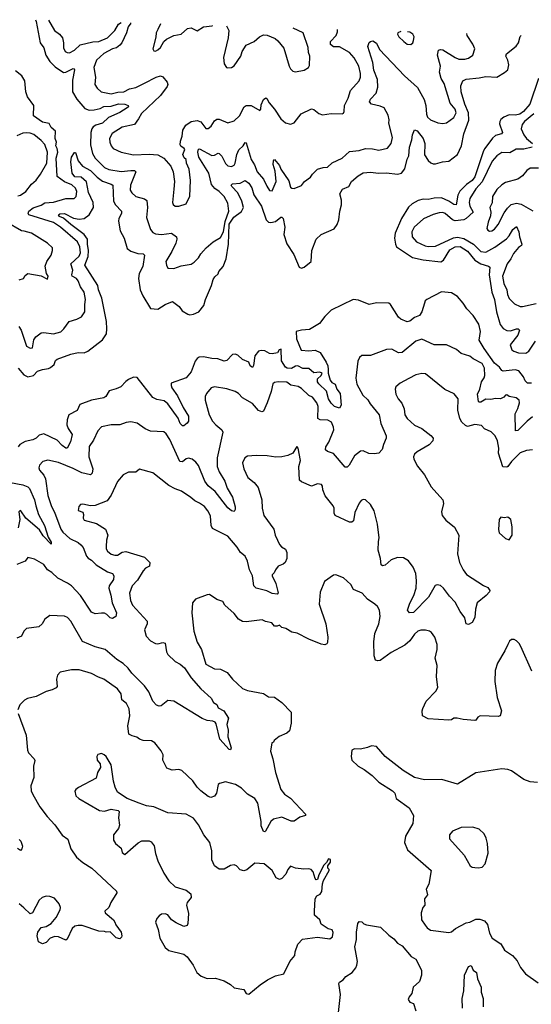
# Model space of a CAD drawing. Extents: x 1839239 to 1929705, y 762242 to 910352.
# Tile 416 of 429: x 1894100 to 1898265, y 900716 to 908733. Entities that reach past the tile are written whole.
import ezdxf

# ---------------------------------------------------------------- set-up
doc = ezdxf.new("R2010")
doc.units = 0

msp = doc.modelspace()

# ---------------------------------------------------------------- linework, layer by layer
at = {"layer": '0CON10XD'}
for points in [[(1894228.8, 908733.3), (1894235, 908718.8), (1894265.9, 908545.9), (1894296.1, 908505), (1894313.4, 908445), (1894345, 908391.8), (1894389.5, 908349.5), (1894455, 908303.8), (1894475, 908305.4), (1894535, 908335.7), (1894543.8, 908333.8), (1894547.1, 908325), (1894528.8, 908241.2), (1894528.9, 908145), (1894564.1, 908085), (1894631.2, 908011.2), (1894665, 907996.3), (1894705, 908000.6), (1894755, 908011.2), (1894785, 908026.2), (1894845, 908029.8), (1894905, 908048.1), (1894955.8, 908045.8), (1894982.5, 908035), (1894985.6, 908025), (1894975.7, 908015), (1894915, 907976.8), (1894824, 907936), (1894775, 907890.2), (1894720.6, 907875), (1894697.8, 907862.2), (1894686.6, 907845), (1894679.7, 907815), (1894675.4, 907715), (1894693.3, 907645), (1894715.4, 907605), (1894789.5, 907529.5), (1894825, 907514.1), (1894925, 907496.8), (1895004.2, 907505.8), (1895033.3, 907505), (1895044.4, 907495), (1895001.1, 907385), (1894999.6, 907345), (1895013.5, 907323.5), (1895045, 907294.4), (1895115, 907275.6), (1895135, 907261.2), (1895139.1, 907205), (1895133.3, 907123.3), (1895164.7, 907024.7), (1895185, 907000), (1895205, 906988.9), (1895255, 906983.6), (1895335, 906995.6), (1895376.2, 906965), (1895379.2, 906945), (1895370.8, 906915), (1895337.8, 906845), (1895290, 906765), (1895293.9, 906733.9), (1895305, 906710), (1895355, 906708.8), (1895415, 906728.8), (1895495, 906743.8), (1895520.5, 906759.5), (1895555, 906793.8), (1895575, 906828), (1895619.2, 906875), (1895674.6, 906925.4), (1895735, 906960), (1895758.3, 907005), (1895771.4, 907091.4), (1895802.1, 907175), (1895795, 907240), (1895765.6, 907295), (1895723.5, 907335), (1895688.1, 907358.1), (1895661.9, 907391.9), (1895639.4, 907485), (1895558.9, 907615), (1895549.3, 907655), (1895555, 907680), (1895565, 907682.9), (1895665, 907628.8), (1895685, 907631.5), (1895715, 907647.5), (1895725, 907644.4), (1895745, 907622.9), (1895775, 907561.1), (1895795, 907543.5), (1895825, 907536.9), (1895845, 907548.6), (1895855, 907564), (1895866.9, 907635), (1895885, 907672.5), (1895918, 907705), (1895935, 907732.5), (1895945, 907730), (1895985, 907595.7), (1896012, 907552), (1896034.6, 907495), (1896085.9, 907435.9), (1896112.5, 907377.5), (1896135, 907343.8), (1896155, 907340), (1896189, 907415), (1896181, 907501), (1896164.3, 907555), (1896165.7, 907584.3), (1896174, 907596), (1896215.3, 907545), (1896226.5, 907515), (1896290.3, 907420.3), (1896305, 907370), (1896315, 907361.2), (1896335, 907358.8), (1896395, 907382.5), (1896420, 907415), (1896467.7, 907452.3), (1896483.2, 907476.8), (1896523.4, 907516.6), (1896570, 907530), (1896605, 907532.9), (1896643, 907567), (1896725, 907605.2), (1896785, 907660.5), (1896865, 907668.8), (1896915, 907683.8), (1896971.4, 907681.4), (1897025, 907670.6), (1897095, 907688), (1897125.6, 907725), (1897135.6, 907775), (1897105, 907890), (1897108, 907918), (1897100.6, 907955), (1897067.1, 908015), (1897035, 908030.4), (1896965, 908044.4), (1896947.1, 908065), (1896955.6, 908085), (1897001.2, 908135), (1897015.8, 908185), (1897013.4, 908245), (1896982.5, 908322.5), (1896975.9, 908385.9), (1896934.2, 908515), (1896945, 908547.5), (1896955, 908556.7), (1896975, 908560.6), (1897005, 908541.2), (1897029.3, 908489.3), (1897231.9, 908275), (1897340, 908180), (1897392.4, 908082.4), (1897406.2, 908035), (1897412.5, 907965), (1897420.9, 907940.9), (1897445, 907916.9), (1897504.5, 907894.5), (1897545, 907888.1), (1897575, 907892.9), (1897635, 907937.5), (1897652.5, 907975), (1897645.4, 908005), (1897604.7, 908054.7), (1897555.8, 908215), (1897532.4, 908255), (1897517.4, 908305), (1897525.3, 908355), (1897501.2, 908445), (1897509.2, 908485), (1897525, 908491.9), (1897545, 908487.8), (1897644.2, 908425), (1897675, 908412.7), (1897725, 908412.5), (1897755, 908419.5), (1897788.9, 908445), (1897806.5, 908495), (1897790, 908535), (1897743.1, 908605), (1897739.7, 908619.7)], [(1894334.1, 908729.9), (1894382.3, 908645), (1894424.1, 908614.1), (1894447.5, 908585), (1894456.7, 908545), (1894455.7, 908505), (1894470.8, 908475), (1894485, 908465.7), (1894505, 908464.4), (1894545.7, 908485), (1894592.3, 908527.7), (1894695, 908553.2), (1894745, 908554.8), (1894815, 908586.3), (1894874.6, 908645), (1894905, 908696.7), (1894926.1, 908710.7)], [(1895001.9, 908708.3), (1895004, 908705), (1894983.7, 908676.3), (1894969.3, 908625), (1894930.4, 908545), (1894914.6, 908525), (1894887.1, 908502.9), (1894855, 908495.7), (1894785, 908457.1), (1894725, 908403.5), (1894703.8, 908345), (1894717.3, 908265), (1894712.5, 908205), (1894729.2, 908175), (1894762, 908145), (1894845, 908130.8), (1894897.5, 908142.5), (1894948, 908145), (1894995, 908169.5), (1895045, 908180.9), (1895117.2, 908217.2), (1895212.2, 908265), (1895245.6, 908275.6), (1895265, 908268.2), (1895301.4, 908225), (1895304.7, 908205.3), (1895299.6, 908190.4), (1895245, 908116.5), (1895091, 907969), (1895068.2, 907925), (1895035, 907880.8), (1894935, 907859.5), (1894853.4, 907806.6), (1894831.4, 907765), (1894833.3, 907735), (1894845.5, 907705.5), (1894862, 907685), (1894925, 907654.5), (1895025, 907632.3), (1895155, 907637.3), (1895225, 907631.8), (1895273.8, 907605), (1895330.5, 907540.5), (1895350, 907495), (1895360.8, 907415), (1895355.8, 907354.2), (1895344, 907245), (1895348.8, 907228.8), (1895366.1, 907216.1), (1895395, 907213.8), (1895455, 907233.8), (1895485.9, 907295.9), (1895491.4, 907425), (1895480.5, 907515), (1895457.1, 907565), (1895455.7, 907595), (1895439.4, 907609.4), (1895427.8, 907635), (1895445.5, 907675), (1895440, 907685), (1895412.6, 907702.6), (1895406.7, 907715), (1895408.5, 907745), (1895423.6, 907785), (1895428.2, 907835), (1895453.5, 907875), (1895495, 907903.1), (1895545, 907911.8), (1895575, 907902.5), (1895615, 907846.9), (1895635, 907846.4), (1895657.5, 907865), (1895685, 907910), (1895705, 907922.9), (1895725, 907922.9), (1895795, 907892.9), (1895845, 907910), (1895890.5, 907949.5), (1895927.6, 908022.4), (1895945, 908035.5), (1895985, 908035.7), (1896055, 907993.3), (1896063.3, 908005), (1896065, 908040), (1896085, 908083.8), (1896105, 908096), (1896112.3, 908092.3), (1896130, 908055), (1896173.1, 908005), (1896224.7, 907924.7), (1896265, 907892.9), (1896305, 907882), (1896335, 907893.8), (1896392.7, 907967.3), (1896475, 908008.6), (1896495, 908001.4), (1896535, 907970), (1896565, 907959.5), (1896635, 907970), (1896725, 907966), (1896735, 907971.2), (1896741.4, 907985), (1896744.5, 908035.5), (1896775.5, 908095), (1896794.1, 908155.9), (1896864.7, 908235.3), (1896875.5, 908265), (1896874.6, 908295), (1896860.4, 908355), (1896822.4, 908422.4), (1896785.6, 908465), (1896705, 908513.2), (1896655, 908512), (1896630.4, 908530.4), (1896630.5, 908555), (1896675.6, 908605), (1896686.3, 908633.7), (1896686.7, 908653.8)], [(1895245.5, 908700.4), (1895225, 908653.3), (1895210.8, 908625), (1895208.3, 908591.7), (1895183.8, 908495), (1895190.7, 908480.7), (1895205, 908476.7), (1895225, 908486.7), (1895245, 908506.7), (1895274, 908555), (1895295, 908574.2), (1895355.5, 908604.5), (1895415, 908616.4), (1895465, 908661.4), (1895495, 908666.2), (1895545, 908643.8), (1895595, 908676.2), (1895665.5, 908684.5), (1895668.8, 908686.7)], [(1895783.4, 908683), (1895801.2, 908645), (1895798, 908585), (1895760, 908425), (1895763.8, 908375), (1895782.5, 908345), (1895795, 908340), (1895825, 908343.3), (1895845, 908357.5), (1895901.2, 908435), (1895911.2, 908475), (1895944.1, 908525.9), (1896007.5, 908555), (1896052.5, 908595), (1896085, 908608.8), (1896115, 908607.5), (1896179.7, 908579.7), (1896201.8, 908561.8), (1896251.7, 908501.7), (1896293.8, 908355), (1896305, 908332.5), (1896325, 908313.3), (1896345, 908310), (1896415, 908321.2), (1896450, 908345), (1896460.7, 908359.3), (1896462.9, 908435), (1896450.6, 908465), (1896448, 908508), (1896406.7, 908625), (1896325.6, 908665.5)], [(1897202.9, 908637.1), (1897178.8, 908625), (1897176.2, 908615), (1897188, 908595), (1897226.2, 908555), (1897255, 908534), (1897285, 908531.2), (1897301.2, 908545), (1897307.5, 908565), (1897310.8, 908595), (1897302, 908615), (1897275, 908630.9), (1897258.4, 908635.3)], [(1894086.8, 905896.8), (1894132.6, 905842.6), (1894165, 905824.5), (1894211.4, 905835), (1894245, 905872), (1894284.4, 905885.6), (1894335, 905892.2), (1894349.5, 905900.5), (1894381.4, 905925), (1894392, 905958), (1894405, 905969.5), (1894515, 906010.9), (1894574.4, 906024.4), (1894625, 906021.4), (1894655, 906034.2), (1894775, 906127.7), (1894805.2, 906174.8), (1894810.3, 906215), (1894807.1, 906275), (1894767.7, 906465), (1894740.4, 906535), (1894735, 906569.2), (1894630.8, 906735), (1894657.6, 906805), (1894661, 906855), (1894650.6, 906905), (1894651.2, 906945), (1894624.7, 906985), (1894515.4, 907065), (1894455, 907118.5), (1894425, 907130.5), (1894416, 907145), (1894427.8, 907152.2), (1894465, 907156.2), (1894536.4, 907116.4), (1894585, 907110.2), (1894625, 907114), (1894665.5, 907145), (1894701.8, 907205), (1894698.1, 907245), (1894660.6, 907325), (1894644.4, 907414.4), (1894601.1, 907451.1), (1894548.5, 907455), (1894527, 907485), (1894517.1, 907575), (1894520.4, 907615), (1894545, 907652.5), (1894555, 907652.5), (1894576, 907585), (1894611.1, 907541.1), (1894675, 907505.9), (1894731.3, 907451.3), (1894775, 907419.2), (1894844, 907395), (1894857.5, 907385), (1894864.1, 907255), (1894880, 907225), (1894928.6, 907175), (1894928.1, 907155), (1894907.3, 907115), (1894903.8, 907093.8), (1894917.3, 907015), (1894951.5, 906955), (1894975, 906871.2), (1895005, 906848), (1895060.9, 906830.9), (1895105, 906825.6), (1895115.6, 906815), (1895103.5, 906725), (1895073.2, 906666.8), (1895066.7, 906625), (1895081.2, 906535), (1895101.9, 906485), (1895165, 906380.8), (1895225, 906375.8), (1895285, 906413.8), (1895345, 906437.5), (1895398.9, 906398.9), (1895423.2, 906363.2), (1895467.5, 906335), (1895485, 906330.8), (1895514.1, 906335.9), (1895557.5, 906355), (1895598.6, 906405), (1895611.5, 906455), (1895660.9, 906569.1), (1895675, 906617.5), (1895689.2, 906640.8), (1895715.3, 906664.7), (1895721.7, 906681.7), (1895755.3, 906724.7), (1895781.3, 906785), (1895801.1, 906905), (1895805, 907068.1), (1895844.3, 907125.7), (1895905, 907170.5), (1895920.8, 907205), (1895909.1, 907255), (1895875, 907324.1), (1895826.2, 907375), (1895822.9, 907387.1), (1895832.7, 907397.3), (1895895, 907401.8), (1895935, 907423.3), (1895965, 907401.8), (1895990, 907365), (1896007, 907307), (1896067.3, 907215), (1896105.6, 907105), (1896125, 907085.5), (1896145, 907081.7), (1896181.2, 907088.8), (1896225, 907125.8), (1896235, 907125.8), (1896245, 907113.3), (1896259.6, 907045), (1896250.4, 906985), (1896275, 906908.6), (1896331.3, 906821.3), (1896375, 906718.8), (1896395, 906710), (1896415, 906717.5), (1896471.9, 906765), (1896478.1, 906855), (1896514.2, 906945), (1896553.3, 906985), (1896659.1, 907030.9), (1896683.4, 907066.6), (1896699.5, 907105), (1896706.2, 907175), (1896720.5, 907225), (1896720, 907265), (1896706, 907315), (1896726.8, 907353.2), (1896778.8, 907375), (1896802.5, 907415), (1896855, 907462), (1896895, 907485.8), (1896955, 907491.4), (1897022.3, 907482.3), (1897085, 907487.3), (1897175, 907476.2), (1897207.6, 907482.4), (1897235, 907520), (1897253.3, 907596.7), (1897267.9, 907625), (1897273.6, 907695), (1897293.1, 907755), (1897298.1, 907795), (1897314.3, 907835.7), (1897335, 907828.8), (1897386.1, 907765), (1897399.6, 907725), (1897395, 907632.5), (1897425, 907586.2), (1897447.3, 907567.3), (1897465, 907558.8), (1897485, 907558.8), (1897543.1, 907576.9), (1897595, 907581.4), (1897665, 907636.9), (1897696, 907705), (1897714.8, 907805), (1897756.9, 907915), (1897754.4, 907975), (1897724, 908045), (1897694.1, 908145), (1897691.1, 908195), (1897709.2, 908235), (1897735, 908250), (1897840.6, 908259.4), (1897895, 908270.6), (1897985.5, 908264.5), (1898048, 908302), (1898074, 908325), (1898082, 908365), (1898073.3, 908405), (1898056.7, 908435), (1898063.8, 908455), (1898142.4, 908517.6), (1898160.6, 908545), (1898175, 908595.8), (1898183.6, 908605.4)], [(1894093.4, 906235), (1894111.8, 906205), (1894155, 906074.2), (1894185, 906058.8), (1894205, 906062.5), (1894216.1, 906126.1), (1894230, 906150), (1894275, 906182.9), (1894295, 906185.6), (1894375, 906175.4), (1894435, 906192.2), (1894459.4, 906215), (1894502, 906275), (1894565, 906295.8), (1894602, 906315), (1894628.9, 906355), (1894628.7, 906415), (1894636.4, 906455), (1894625, 906513.8), (1894595, 906557.5), (1894577, 906607), (1894562.7, 906625), (1894528.2, 906645), (1894523.8, 906655), (1894532.1, 906695), (1894515.5, 906745), (1894585, 906808.8), (1894594.7, 906835), (1894589.6, 906885), (1894570, 906925), (1894433.1, 907045), (1894375, 907081.9), (1894174.3, 907145), (1894167.5, 907155), (1894172.9, 907175), (1894208.7, 907201.3), (1894275.7, 907224.3), (1894305, 907242.3), (1894375, 907247.5), (1894475, 907278.5), (1894542.2, 907277.8), (1894559.1, 907295), (1894564.6, 907335), (1894555, 907360.6), (1894525, 907390), (1894465, 907412.2), (1894405, 907457.5), (1894396.5, 907605), (1894409.4, 907655), (1894404.8, 907685), (1894394.5, 907705), (1894399, 907735), (1894387.7, 907765), (1894390.9, 907825), (1894355.3, 907855), (1894338.3, 907888.3), (1894285, 907900), (1894211.2, 907951.2), (1894215.5, 908034.5), (1894162, 908105), (1894150.1, 908145), (1894141.1, 908235), (1894116.1, 908275), (1894066.7, 908316.7)], [(1898324.8, 908255.2), (1898254.7, 908045), (1898202, 907985), (1898171.1, 907965), (1898135.6, 907955.6), (1898085, 907957.5), (1898040.7, 907939.3), (1898018.4, 907921.6), (1898008.5, 907905), (1898006.4, 907885), (1898031.9, 907815), (1898024, 907805), (1897975, 907789.1), (1897950.6, 907769.4), (1897887.1, 907685), (1897875, 907664.2), (1897836.6, 907543.4), (1897804.4, 907455), (1897785, 907422.7), (1897738.7, 907391.3), (1897683.5, 907336.5), (1897668.3, 907305), (1897654.2, 907225.8), (1897635, 907227.7), (1897594.6, 907255), (1897535, 907281.6), (1897475, 907280.2), (1897425, 907269.1), (1897385, 907271.3), (1897345, 907261.6), (1897294.5, 907235), (1897265, 907205.6), (1897208.2, 907115), (1897156, 906995), (1897152.3, 906955), (1897160, 906905), (1897169.1, 906885), (1897298, 906798), (1897385, 906778.6), (1897528, 906762), (1897550, 906775), (1897601.5, 906858.5), (1897645, 906884.7), (1897685, 906885.7), (1897745, 906848.7), (1897806.5, 906776.5), (1897855, 906745.3), (1897917.7, 906727.7), (1897928.5, 906718.5), (1897922.7, 906655), (1897944.7, 906515), (1897964.8, 906454.8), (1897983.3, 906353.3), (1898012, 906252), (1898035, 906218.9), (1898065, 906203.6), (1898095, 906200), (1898145, 906216.7), (1898157.5, 906215), (1898168, 906205), (1898156.5, 906165), (1898094.5, 906085.5), (1898105.7, 906045), (1898123.1, 906033.1), (1898161.9, 906021.9), (1898222.1, 906017.9), (1898245, 906035.6), (1898300.3, 906115)], [(1898285, 907965.9), (1898210.9, 907905), (1898190.8, 907879.2), (1898182.2, 907845), (1898204.6, 907795), (1898226.2, 907766.2), (1898276.2, 907725)], [(1894085, 907300), (1894105, 907303.5), (1894150.8, 907335), (1894197.1, 907395), (1894232.9, 907427.1), (1894268.6, 907475), (1894320, 907565), (1894325.9, 907655), (1894305, 907715.8), (1894275, 907750.6), (1894215, 907797.9), (1894185, 907810), (1894158, 907812), (1894125, 907810.5), (1894075, 907788.6)], [(1898273.1, 907695), (1898205, 907678.4), (1898140.8, 907679.2), (1898090.9, 907649.1), (1898025, 907652.7), (1897985, 907625.5), (1897947.6, 907582.4), (1897865, 907412.5), (1897815, 907356.7), (1897765, 907277.1), (1897760, 907245), (1897764.7, 907215), (1897793.3, 907165), (1897735, 907115.4), (1897715, 907104.7), (1897645, 907094.7), (1897625, 907104.6), (1897565, 907155.4), (1897545, 907162.9), (1897515, 907160.9), (1897465, 907148.2), (1897388.9, 907111.1), (1897310.6, 907045), (1897291.5, 907005), (1897295, 906964), (1897331.4, 906925), (1897401.7, 906891.7), (1897425, 906886.8), (1897485, 906890.4), (1897632, 906958), (1897665, 906961.7), (1897715, 906950.4), (1897795, 906905.2), (1897855, 906844.7), (1897895, 906841.4), (1897968.9, 906881.1), (1898062.2, 906947.8), (1898086.2, 906973.8), (1898115, 907025.6), (1898145, 907050), (1898164.6, 907005), (1898170.4, 906965), (1898189.5, 906905), (1898185.6, 906895), (1898161.1, 906878.9), (1898119.4, 906830.6), (1898097.8, 906785), (1898068.4, 906745), (1898031.9, 906645), (1898041.6, 906585), (1898067.2, 906535), (1898070.5, 906495), (1898083.9, 906463.9), (1898129.5, 906419.5), (1898175, 906399.1), (1898195, 906397.5), (1898305, 906422.2)], [(1898325, 907524.4), (1898255, 907524.4), (1898230, 907505), (1898195, 907462.9), (1898155, 907434.2), (1898055, 907407.5), (1898025, 907389.2), (1897985, 907350.8), (1897950, 907295), (1897947.5, 907242.5), (1897926.5, 907205), (1897935.6, 907165), (1897934.5, 907135), (1897912.9, 907085), (1897904.3, 907034.3), (1897910.6, 907020.6), (1897925, 907012.5), (1897945, 907014.4), (1897965, 907028.6), (1897995, 907066), (1898045, 907161.2), (1898071.4, 907198.6), (1898101.9, 907228.1), (1898145, 907240.4), (1898182.4, 907232.4), (1898277.4, 907177.4)], [(1894095.9, 906614.1), (1894130, 906625), (1894145, 906650), (1894165, 906666.7), (1894275, 906647.5), (1894325, 906620), (1894332.5, 906645), (1894317.5, 906667.5), (1894306.4, 906726.4), (1894320.8, 906765), (1894355.7, 906815), (1894368, 906855), (1894366.2, 906875), (1894325, 906913.3), (1894195, 906994.3), (1894135, 907012.3), (1894113.3, 907013.3), (1893991.4, 907085)], [(1898266.2, 905775), (1898235, 905772.7), (1898215, 905792.2), (1898200.6, 905825), (1898165, 905873.5), (1898135, 905882.8), (1898035, 905870.5), (1898025, 905875.7), (1898005.5, 905905), (1897965, 905937.3), (1897881, 906055), (1897840, 906125), (1897851.1, 906195), (1897839.1, 906255), (1897791.8, 906325), (1897740.1, 906380.1), (1897711.3, 906425), (1897665, 906479.2), (1897615, 906510), (1897535, 906518), (1897414.6, 906455.4), (1897402.5, 906445), (1897395.4, 906424.6), (1897375, 906353.3), (1897356.2, 906325), (1897315, 906307.5), (1897275, 906278.8), (1897255, 906273.3), (1897202.5, 906295), (1897185, 906310), (1897117.7, 906415), (1897105, 906425.3), (1897005, 906428.2), (1896945, 906413.3), (1896858.3, 906448.3), (1896815, 906454.4), (1896635, 906366.9), (1896585, 906317.1), (1896540, 906260), (1896459.4, 906210.6), (1896394.1, 906205.9), (1896350, 906195), (1896354.3, 906134.3), (1896391.7, 906041.7), (1896455, 906037.5), (1896505, 906043.3), (1896545, 906022.5), (1896595, 905946), (1896607.7, 905915), (1896610.6, 905885)], [(1898275, 905500.9), (1898231.2, 905465), (1898155, 905387.1), (1898135.8, 905385.8), (1898133.5, 905525), (1898156.2, 905566.2), (1898168.9, 905615), (1898166.9, 905635), (1898143.2, 905653.2), (1898085, 905666), (1898065, 905678), (1898054.4, 905675), (1898040.9, 905659.1), (1898015, 905646.2), (1897975, 905650), (1897935, 905641.8), (1897895, 905642.7), (1897855, 905619.4), (1897839.7, 905619.7), (1897834.5, 905625), (1897827.3, 905685), (1897845.3, 905725), (1897859.6, 905785), (1897881.9, 905818.1), (1897886.6, 905836.6), (1897883.1, 905895), (1897865.5, 905935), (1897792.5, 905972.5), (1897765, 905994.4), (1897695, 906014.4), (1897655, 906048.8), (1897575.8, 906085.8), (1897475, 906085.6), (1897375, 906132.3), (1897325, 906116.7), (1897215, 906024.3), (1897185, 906022), (1897129.3, 906049.3), (1897085, 906048.6), (1896955, 905998), (1896885, 906000), (1896865.9, 905984.1), (1896853, 905953), (1896835.7, 905814.3), (1896845.6, 905765), (1896893.1, 905675), (1896935, 905637.1), (1896954.2, 905605), (1897027, 905517), (1897040, 905445), (1897084.5, 905345), (1897084.6, 905325), (1897061.8, 905275), (1897051.3, 905235), (1897025, 905205.2), (1896985, 905197.6), (1896941.6, 905201.6), (1896895, 905221.8), (1896875, 905219.4), (1896825, 905182.9), (1896783.6, 905106.4), (1896765, 905090), (1896750.3, 905090.3), (1896655, 905200.8), (1896606.6, 905216.6), (1896590.9, 905230.9), (1896593.6, 905255), (1896616.1, 905293.9), (1896658.4, 905395), (1896656.1, 905416.1), (1896637.3, 905455), (1896608.6, 905471.4), (1896545, 905474.6), (1896526.5, 905485), (1896528.9, 905585), (1896518.9, 905615), (1896485, 905659.4), (1896453.5, 905673.5), (1896395, 905731.4), (1896366.8, 905746.8), (1896307.7, 905757.7), (1896275, 905782.4), (1896205, 905784.5), (1896175, 905780.5), (1896160.7, 905769.3), (1896146.5, 905705), (1896115.4, 905614.6), (1896085.8, 905545), (1896070.5, 905539.5), (1896045, 905551.4), (1895995, 905608.6), (1895912.5, 905655), (1895880, 905690), (1895855, 905706.7), (1895787.6, 905727.6), (1895685, 905744), (1895660, 905735), (1895620.3, 905689.7), (1895608.8, 905665), (1895608.6, 905635), (1895641.1, 905515), (1895668.9, 905465), (1895695.7, 905435), (1895745, 905392.9), (1895753.5, 905375), (1895706.4, 905165), (1895708.9, 905095), (1895723, 905053), (1895769.5, 904975), (1895788.3, 904918.3), (1895831.9, 904845), (1895853.9, 904766.1), (1895853.8, 904745), (1895845, 904730), (1895825, 904734.2), (1895795, 904760), (1895691.6, 904891.6), (1895635, 904938.9), (1895607.2, 904977.2), (1895555, 905104), (1895535, 905130), (1895505, 905154.2), (1895475, 905164), (1895455, 905158.8), (1895425, 905132.5), (1895404.4, 905135), (1895321.1, 905315), (1895291.7, 905361.7), (1895273.6, 905376.4), (1895165, 905382.9), (1895121.7, 905401.7), (1895055, 905448), (1895005, 905460), (1894965.9, 905454.1), (1894915, 905434.3), (1894845, 905434.4), (1894765, 905419.2), (1894735.8, 905385), (1894700.3, 905309.7), (1894665, 905257.5), (1894662.5, 905175), (1894694.6, 905075), (1894688.6, 905041.4), (1894675, 905027.1), (1894605, 905044.7), (1894535, 905079.6), (1894415, 905126.7), (1894327.9, 905147.9), (1894288.8, 905135), (1894261.2, 905105), (1894256, 905085), (1894261.2, 905065), (1894295, 905026), (1894310.5, 904995), (1894328.6, 904858.6), (1894359.5, 904770.5), (1894384.2, 904724.2), (1894433.5, 904585), (1894450.5, 904560.5), (1894509.2, 904509.2), (1894575, 904477.8), (1894598.6, 904458.6), (1894616.2, 904435), (1894642.5, 904365), (1894657.6, 904347.6), (1894685, 904331.5), (1894721.8, 904295), (1894815, 904238.7), (1894855.4, 904225.4), (1894866.5, 904205), (1894862.7, 904175), (1894829.5, 904125), (1894825.4, 904105), (1894842.7, 904047.3), (1894852.5, 903985), (1894889.1, 903905), (1894882.1, 903875), (1894855, 903858.2), (1894835, 903862.5), (1894809.2, 903889.2), (1894789.8, 903899.8), (1894765, 903902.3), (1894715, 903894.4), (1894685, 903909.2), (1894595.4, 904045), (1894522.5, 904122.5), (1894488.9, 904145), (1894410.8, 904185), (1894362.2, 904232.2), (1894327.3, 904255), (1894295, 904297.1), (1894220.3, 904340.3), (1894165, 904354), (1894145, 904323.6), (1894075, 904298.1)], [(1896610.6, 905885), (1896611.4, 905855), (1896627.9, 905797.9), (1896640.6, 905780.6), (1896668, 905765), (1896682.9, 905725), (1896708.8, 905688.8), (1896716.7, 905595), (1896705, 905570), (1896663, 905583), (1896635, 905612), (1896615, 905646), (1896597.8, 905707.8), (1896535, 905769.2), (1896525.7, 905785), (1896525, 905810), (1896553.8, 905835), (1896562.5, 905855), (1896542.3, 905862.3), (1896495, 905857.1), (1896455, 905892.2), (1896405, 905892.5), (1896365, 905913.8), (1896345, 905911.2), (1896313.2, 905893.2), (1896276.7, 905895), (1896263.8, 905905), (1896232.5, 905955), (1896230, 906050), (1896212.5, 906045), (1896198.3, 906021.7), (1896155, 906012), (1896135, 906015.6), (1896095, 906036.4), (1896065, 906040), (1896043.3, 906035), (1896014.1, 905995.9), (1896003, 905917), (1895995, 905901.2), (1895976, 905915), (1895965, 905945.8), (1895915, 905965.5), (1895875, 906002.9), (1895855, 906010), (1895833.3, 906006.7), (1895785, 905958.6), (1895765, 905953.1), (1895712.6, 905972.6), (1895665, 905973.5), (1895595, 905988.2), (1895562, 905985), (1895545, 905974.4), (1895527.7, 905952.3), (1895496.7, 905865), (1895453.9, 905816.1), (1895333.8, 905775), (1895331.9, 905755), (1895339.4, 905735), (1895385, 905670), (1895430.6, 905575), (1895473.3, 905505), (1895474.2, 905465), (1895462.7, 905447.3), (1895435, 905426.7), (1895425, 905426.2), (1895405, 905446.2), (1895389.3, 905489.3), (1895305, 905606.5), (1895275, 905630.6), (1895215, 905639.5), (1895185, 905657.5), (1895055, 905819.4), (1895025, 905821.9), (1894985.4, 905804.6), (1894962.7, 905787.3), (1894924, 905745), (1894885, 905726.7), (1894828.3, 905711.7), (1894800.6, 905665), (1894786, 905655), (1894685, 905634.6), (1894588.9, 905601.1), (1894567.5, 905552.5), (1894498.9, 905515), (1894485.4, 905475), (1894484.6, 905435), (1894493.8, 905405), (1894526.8, 905355), (1894512.5, 905295), (1894485, 905244.2), (1894475, 905244.5), (1894446.2, 905265), (1894405, 905308.8), (1894295, 905361.1), (1894258.9, 905351.1), (1894233.5, 905326.5), (1894207.4, 905312.6), (1894145, 905297.9), (1894100.8, 905275), (1894085.9, 905254.1)], [(1898275, 905231.4), (1898225, 905225.6), (1898175, 905205.6), (1898105, 905135.8), (1898075, 905096.4), (1898065, 905090.9), (1898033.9, 905093.9), (1897999.6, 905205), (1898001.2, 905245), (1897989.5, 905305), (1897970.6, 905345), (1897938.3, 905378.3), (1897885, 905402.5), (1897858.7, 905428.7), (1897805, 905436.5), (1897745, 905422.2), (1897728.6, 905428.6), (1897700, 905455), (1897683.6, 905485), (1897667.8, 905555), (1897671.2, 905645), (1897638.3, 905688.3), (1897561.2, 905721.2), (1897405, 905848.8), (1897375, 905851.2), (1897325, 905842), (1897267.3, 905812.7)], [(1897267.3, 905812.7), (1897197.5, 905775), (1897163.3, 905745), (1897156.2, 905725), (1897162.5, 905685), (1897182.5, 905645), (1897211.9, 905611.9), (1897229.2, 905565), (1897235.8, 905515), (1897255, 905486.2), (1897315, 905432), (1897375, 905403.8), (1897447.9, 905347.9), (1897466.2, 905325), (1897463.8, 905305), (1897435, 905271.2), (1897336.7, 905215), (1897315, 905196.7), (1897306.2, 905175), (1897309.2, 905155), (1897339.3, 905099.3), (1897395, 905028.8), (1897448.9, 904928.9), (1897546, 904825), (1897549.2, 904795), (1897534.3, 904725), (1897540.8, 904695), (1897569.3, 904659.3), (1897640.3, 904600.3), (1897674.2, 904535), (1897664.3, 904384.3), (1897681.9, 904315), (1897709.4, 904255), (1897737.2, 904217.2), (1897875, 904126.7), (1897910.5, 904110.5), (1897926.7, 904085), (1897925.8, 904074.2), (1897898.8, 904045), (1897824.6, 903985.4), (1897811.4, 903935), (1897806.7, 903865), (1897784.5, 903825), (1897755, 903808), (1897733.8, 903813.8), (1897723.3, 903863.3), (1897685.5, 903915), (1897645, 903991.4), (1897598.8, 904038.8), (1897550, 904105), (1897525, 904125.5), (1897498.1, 904131.9), (1897483.9, 904126.1), (1897429, 904031), (1897305, 903906.2), (1897274.3, 903904.3), (1897258.5, 903925), (1897275, 903981.4), (1897309.5, 904045), (1897328, 904105), (1897330.5, 904165), (1897324.1, 904224.1), (1897304.7, 904275), (1897265, 904327.3), (1897225, 904351.8), (1897175, 904353.3), (1897125, 904335.5), (1897075, 904291.1), (1897055, 904285.8), (1897043.5, 904293.5), (1897038.8, 904345), (1897018.3, 904415), (1897020, 904485), (1897026.8, 904515), (1897013.6, 904625), (1896984.6, 904735), (1896955, 904786.5), (1896915, 904824.4), (1896895, 904827.1), (1896881.1, 904818.9), (1896863.9, 904796.1), (1896829.1, 904720.9), (1896816.8, 904653.2), (1896805, 904642), (1896785, 904641.4), (1896669.4, 904695), (1896659.5, 904715), (1896660, 904755), (1896653.1, 904775), (1896587.3, 904857.3), (1896567.1, 904905), (1896565.9, 904935.9), (1896558.3, 904948.3), (1896525, 904953.8), (1896475, 904936), (1896395, 904970), (1896378.6, 904985), (1896373.3, 905095), (1896386.4, 905145), (1896366.7, 905245), (1896355, 905257.5), (1896323.8, 905205), (1896284.3, 905184.3), (1896235, 905174.4), (1896185, 905172.5), (1896115, 905183.3), (1896025.8, 905185.8), (1895955, 905178.8), (1895933, 905167), (1895914.4, 905125.6), (1895925, 905076.2), (1895957.5, 905005), (1896009.2, 904965), (1896040.6, 904925), (1896070.8, 904825), (1896072.9, 904755), (1896088.6, 904695), (1896169.1, 904585), (1896180, 904535), (1896200, 904495), (1896215, 904460), (1896232, 904442), (1896265, 904422), (1896275.6, 904395), (1896274.3, 904345), (1896262, 904315), (1896245, 904300), (1896205, 904284), (1896182.5, 904255), (1896171.5, 904228.5), (1896155.8, 904214.2), (1896154.6, 904205), (1896185, 904143.3), (1896203.9, 904066.1), (1896195, 904056.7), (1896155, 904062), (1896112.1, 904082.1), (1896025, 904105.8), (1896006.9, 904125), (1895994.4, 904205), (1895970, 904255), (1895953.9, 904325), (1895935, 904364.3), (1895898.1, 904395), (1895869.1, 904439.1), (1895795, 904527.5), (1895669.6, 904589.6), (1895659.2, 904615), (1895653.6, 904693.6), (1895631.4, 904735), (1895605, 904769.4), (1895565, 904796.9), (1895524.6, 904814.6), (1895493.4, 904843.4), (1895416.7, 904895), (1895365, 904912.2), (1895315, 904940.6), (1895184.2, 905044.2), (1895075, 905073.8), (1895045, 905050), (1894985, 905048), (1894942.3, 905027.7), (1894895, 904973.8), (1894845, 904861.2), (1894811.2, 904815), (1894715, 904778), (1894675, 904776), (1894615, 904789.2), (1894594.2, 904785), (1894581.7, 904768.3), (1894577, 904737), (1894613.6, 904723.6), (1894620, 904705), (1894615.7, 904675), (1894625, 904659.2), (1894725, 904632.5), (1894797.5, 904585), (1894816.6, 904535), (1894806.4, 904495), (1894803.4, 904443.4), (1894804.4, 904425), (1894814.4, 904405), (1894845, 904380.5), (1894875, 904372.1), (1894895, 904374.6), (1894935, 904398.3), (1894965, 904401.9), (1895116.2, 904356.2), (1895159.2, 904315), (1895156.2, 904285), (1895125, 904268), (1895105, 904247.1), (1895060.1, 904169.9), (1895015, 904124.2), (1894993.4, 904063.4), (1895002.5, 904005), (1895018.6, 903965), (1895136.7, 903835), (1895138.9, 903815), (1895115.5, 903764.5), (1895130, 903715), (1895165, 903675.6), (1895205, 903653.3), (1895225, 903651.9), (1895265, 903662.2), (1895285, 903655.8), (1895295.4, 903585.4), (1895305.7, 903565), (1895365, 903507.5), (1895406.1, 903486.1), (1895441.1, 903455), (1895496.9, 903375), (1895575, 903284.4), (1895659.2, 903209.2), (1895677.5, 903175), (1895705, 903156.7), (1895715, 903130), (1895760.6, 903105), (1895799.2, 903045), (1895786, 902995), (1895797.6, 902947.6), (1895793.4, 902893.4), (1895821.2, 902805), (1895815, 902787.5), (1895805, 902791.2), (1895728.8, 902875), (1895699.7, 902999.7), (1895690, 903015), (1895672.7, 903022.7), (1895625, 903027.8), (1895585, 903044.5), (1895355, 903185.7), (1895305, 903190), (1895252.8, 903147.2), (1895234.1, 903144.1), (1895212.6, 903152.6), (1895185, 903184), (1895151.2, 903261.2), (1895115, 903309.2), (1895012.9, 903412.9), (1894983.1, 903453.1), (1894940.9, 903490.9), (1894891.9, 903525), (1894796.6, 903606.6), (1894715, 903626.7), (1894610.8, 903670.8), (1894515, 903836.2), (1894490, 903865), (1894465, 903876), (1894345, 903881.2), (1894305, 903853.3), (1894282, 903815), (1894255, 903789.2), (1894155, 903775.6), (1894134.5, 903755.5), (1894115, 903714), (1894075, 903698.8)], [(1894025, 904965.5), (1894125, 904946.4), (1894165, 904929.2), (1894180, 904915), (1894220, 904825), (1894229.7, 904775), (1894254.1, 904704.1), (1894300.5, 904615), (1894331.2, 904521.2), (1894355, 904480), (1894356.4, 904463.6), (1894292.1, 904532.1), (1894259.7, 904579.7), (1894150.9, 904675), (1894110, 904735), (1894103.1, 904736.9), (1894093.1, 904725), (1894100.5, 904665), (1894088.1, 904595)], [(1898085, 904497.5), (1898108.8, 904535), (1898108.8, 904605), (1898097.5, 904665), (1898075, 904682.5), (1898045, 904677.5), (1898018.3, 904681.7), (1898002.5, 904665), (1897997.5, 904582.5), (1898003.3, 904555), (1898055, 904510), (1898085, 904497.5)], [(1898073.8, 903646.2), (1898051.2, 903595), (1897989.2, 903495), (1897971.9, 903435), (1897967.1, 903345), (1897988.6, 903215), (1898022, 903105), (1898012.5, 903065), (1897995, 903058.8), (1897850, 903065), (1897830, 903055), (1897815, 903030), (1897805, 903026), (1897710, 903035), (1897662.7, 903047.3), (1897635, 903045.8), (1897615, 903034), (1897595, 903030.8), (1897425, 903040), (1897380, 903065), (1897376.7, 903105), (1897381.2, 903125), (1897408.8, 903185), (1897486.7, 903265), (1897503.8, 903295), (1897494, 903385), (1897500, 903475), (1897483.3, 903535), (1897498.8, 903605), (1897500, 903645), (1897480, 903705), (1897452.5, 903745), (1897437.5, 903755), (1897405, 903763.8), (1897366.4, 903763.6), (1897342.5, 903755), (1897315, 903730), (1897275, 903676.7), (1897235, 903640), (1897125, 903581.2), (1897035, 903516), (1897015, 903512), (1896997.7, 903517.7), (1896985.7, 903555), (1896983.2, 903666.8), (1896991.4, 903735), (1897024.2, 903815), (1897036, 903875), (1897030, 903925), (1897012.5, 903955), (1896992.5, 903975), (1896932.5, 904015), (1896887.5, 904065), (1896816.7, 904095), (1896795, 904133.3), (1896735, 904190), (1896675, 904212.5), (1896655, 904210), (1896582.3, 904157.7), (1896547, 904073), (1896538.8, 903975), (1896592.5, 903815), (1896608, 903705), (1896605, 903662.5), (1896599.4, 903650.6), (1896585, 903642), (1896555, 903648.6), (1896455, 903688.6), (1896358.7, 903738.7), (1896315, 903747.1), (1896266.8, 903776.8), (1896234.3, 903784.3), (1896215, 903803.3), (1896195, 903794), (1896175, 903794), (1896152.5, 903822.5), (1896102.2, 903832.2), (1896075, 903845.7), (1895945, 903830), (1895913.6, 903833.6), (1895882, 903852), (1895845, 903898.8), (1895770, 903965), (1895752.5, 903995), (1895705, 904012.5), (1895645, 904052.5), (1895625, 904050), (1895530, 904015), (1895507.5, 903985), (1895502.5, 903905), (1895518, 903755), (1895543.8, 903665), (1895578.8, 903605), (1895614.2, 903485), (1895685, 903448), (1895735.8, 903445.8), (1895789.1, 903419.1), (1895833.3, 903365), (1895915, 903288.8), (1895955, 903272), (1896085, 903246.2), (1896125, 903218.8), (1896175, 903216.2), (1896233.3, 903175), (1896311.2, 903095), (1896310, 903005), (1896295.7, 902944.3), (1896275, 902924), (1896211.7, 902898.3), (1896172.5, 902865), (1896165, 902850), (1896153.6, 902846.4), (1896141.2, 902778.8), (1896161.2, 902715), (1896182.9, 902605), (1896225.4, 902465.4), (1896256.4, 902426.4), (1896304.5, 902394.5), (1896427.5, 902265), (1896426.2, 902253.8), (1896380.9, 902239.1), (1896335, 902208), (1896308.9, 902208.9), (1896235, 902240), (1896166.8, 902223.2), (1896144.5, 902205.5), (1896100, 902125), (1896095, 902120), (1896085, 902122.5), (1896065, 902170), (1896065.7, 902205), (1896040, 902355), (1896015, 902392), (1895955, 902426.9), (1895905, 902476.9), (1895856.1, 902506.1), (1895775, 902528.6), (1895727.5, 902515), (1895716.2, 902505), (1895702, 902435), (1895685, 902410), (1895655, 902401.2), (1895635, 902408), (1895574.5, 902454.5), (1895544.2, 902485), (1895508.8, 902535), (1895418.8, 902618.8), (1895395, 902628), (1895341.7, 902621.7), (1895298.8, 902638.8), (1895266.2, 902705), (1895266.6, 902746.6), (1895251.1, 902781.1), (1895200.8, 902845), (1895171.9, 902861.9), (1895105, 902864.5), (1895076.2, 902875), (1895052.8, 902892.8), (1895015, 902901.5), (1894988, 902915), (1894979.4, 902985), (1894996.7, 903065), (1894991.1, 903121.1), (1894968.8, 903165), (1894930.9, 903195), (1894926.4, 903245), (1894895, 903284.3), (1894786, 903365), (1894740.2, 903380.2), (1894685, 903410.8), (1894585, 903439.4), (1894521.2, 903438.8), (1894428.8, 903421.2), (1894406.2, 903395), (1894398.8, 903365), (1894406, 903305), (1894397.3, 903292.7), (1894365, 903276.2), (1894316.1, 903263.9), (1894235, 903223.8), (1894162.5, 903205), (1894137.7, 903192.3), (1894100, 903155), (1894083.8, 903115)], [(1898269.7, 903429.7), (1898179.5, 903629.5), (1898166.2, 903655), (1898145, 903676.7), (1898125, 903686.7), (1898105, 903687.5), (1898087, 903673), (1898073.8, 903646.2)], [(1894086.2, 903085), (1894152, 902908), (1894162, 902785), (1894170, 902765), (1894216.2, 902715), (1894221.7, 902701.7), (1894212.5, 902655), (1894215.8, 902564.2), (1894190, 902495), (1894194, 902455), (1894206, 902425), (1894264, 902325), (1894323.3, 902245), (1894385, 902176.7), (1894445, 902093.3), (1894490.5, 902060.5), (1894515, 901982.5), (1894562, 901915), (1894615, 901870), (1894686, 901825), (1894888.3, 901638.3), (1894890, 901625), (1894841.2, 901545), (1894825.7, 901504.3), (1894792.5, 901475), (1894795, 901462.5), (1894863.8, 901405), (1894873.6, 901386.4), (1894882.7, 901362.7), (1894925.7, 901305), (1894931.2, 901275), (1894928, 901262), (1894915, 901250), (1894885, 901258.8), (1894835, 901306.7), (1894805, 901302.5), (1894789.3, 901309.3), (1894745, 901312.5), (1894607.9, 901357.9), (1894575, 901359.2), (1894547.3, 901352.7), (1894525.7, 901334.3), (1894485, 901247.5), (1894475, 901237.5), (1894416.7, 901266.7), (1894385, 901268.6), (1894346.7, 901255), (1894315, 901220), (1894285, 901210), (1894252.5, 901225), (1894242.5, 901275), (1894246.1, 901303.9), (1894275, 901341.2), (1894315, 901349.6), (1894356.6, 901373.4), (1894397.3, 901422.7), (1894430.5, 901485), (1894431.5, 901505), (1894421.1, 901535), (1894381.9, 901581.9), (1894345, 901594.6), (1894315, 901596.2), (1894283.9, 901586.1), (1894257.5, 901565), (1894205, 901461.2), (1894185, 901452.5), (1894133.1, 901503.1), (1894094.2, 901535)], [(1898315, 902522.5), (1898255, 902528.8), (1898205, 902547.5), (1898105, 902616.2), (1898075, 902628.8), (1898025, 902633.8), (1897815, 902601.2), (1897665, 902508.8), (1897537.3, 902547.3), (1897395, 902544.2), (1897315, 902564), (1897221.3, 902621.3), (1897075, 902733.3), (1897006.1, 902816.1), (1896965, 902820), (1896932.3, 902807.7), (1896873.6, 902793.6), (1896825, 902797.5), (1896803.6, 902786.4), (1896798.8, 902735), (1896803.3, 902705), (1896856.7, 902655), (1896905, 902628.8), (1896968.8, 902578.8), (1897025, 902526), (1897136.2, 902455), (1897153.8, 902435), (1897165, 902393.3), (1897270, 902315), (1897307.1, 902255), (1897301.1, 902188.9), (1897240, 902085), (1897233.1, 902035), (1897258, 901975), (1897451.2, 901805), (1897430, 901695), (1897408.8, 901655), (1897421.2, 901608.8), (1897396.7, 901575), (1897398, 901525), (1897383.3, 901505), (1897369.3, 901460.7), (1897371.2, 901405), (1897401.7, 901361.7), (1897417.9, 901337.9), (1897445, 901321.4), (1897595, 901300.8), (1897615, 901306.2), (1897647.5, 901335), (1897735, 901380), (1897764.1, 901385.9), (1897815, 901409.2), (1897845, 901409.2), (1897885, 901396.2), (1897909.2, 901365), (1897925.9, 901295.9), (1897946.7, 901255), (1898018.6, 901208.6), (1898046.3, 901156.3), (1898111.2, 901115), (1898149.7, 901069.7), (1898176.2, 901015), (1898218.8, 900965), (1898320.3, 900890.3)], [(1895965, 900800), (1896056.7, 900875), (1896117.5, 900915), (1896182.3, 900947.7), (1896250, 900965), (1896299.2, 901065), (1896339.6, 901115), (1896343.1, 901145), (1896363.6, 901205), (1896402.4, 901247.6), (1896525, 901263.3), (1896625, 901248.8), (1896648, 901265), (1896652.3, 901302.3), (1896645, 901323.3), (1896612, 901332), (1896555, 901370), (1896542.5, 901405), (1896501.2, 901441.2), (1896498.8, 901475), (1896506.2, 901575), (1896520, 901600), (1896545, 901613.3), (1896558.6, 901635), (1896563.9, 901696.1), (1896572.5, 901725), (1896620, 901805), (1896620, 901815), (1896610, 901825), (1896610, 901845), (1896630, 901875), (1896630, 901895), (1896615, 901900), (1896598.3, 901871.7), (1896575, 901850), (1896535, 901770), (1896525, 901732.5), (1896515, 901730), (1896505, 901740), (1896488, 901795), (1896474.3, 901814.3), (1896455, 901820.6), (1896413.2, 901816.8), (1896345, 901826.2), (1896305, 901840), (1896284, 901815), (1896266.2, 901775), (1896235, 901742), (1896215, 901732), (1896188.8, 901745), (1896156.2, 901806.2), (1896090.9, 901860.9), (1896015, 901866.9), (1895948.9, 901811.1), (1895925, 901802.9), (1895895, 901812.5), (1895865, 901843.8), (1895845, 901853.3), (1895815, 901846), (1895765, 901818), (1895725, 901816.2), (1895686, 901845), (1895665, 901893.3), (1895663.3, 901965), (1895646.9, 902035), (1895599.3, 902095), (1895555, 902176.7), (1895515, 902231.1), (1895455, 902265.7), (1895305, 902274.2), (1895192.5, 902325), (1895133.2, 902333.2), (1895073.2, 902353.2), (1894975, 902391.2), (1894896.7, 902445), (1894876.7, 902485), (1894863.9, 902533.9), (1894845.8, 902665), (1894803.9, 902733.9), (1894788.3, 902748.3), (1894765, 902757.5), (1894735, 902750), (1894727, 902733), (1894730, 902705), (1894753.6, 902673.6), (1894757.5, 902645), (1894733.3, 902605), (1894723.6, 902556.4), (1894579.5, 902480.5), (1894557.5, 902465), (1894549.3, 902450.7), (1894556.7, 902415), (1894580.9, 902390.9), (1894750, 902295), (1894790.5, 902289.5), (1894845, 902304), (1894902.5, 902295), (1894910, 902285), (1894903.8, 902235), (1894912.5, 902175), (1894905, 902147.5), (1894864.1, 902095.9), (1894864.1, 902054.1), (1894880, 902025), (1894925, 901987.5), (1894935, 901952.5), (1894955, 901936.7), (1895022.9, 901997.1), (1895065, 902031.2), (1895095, 902046.7), (1895155, 902046.7), (1895170.5, 902040.5), (1895195, 902007.5), (1895204.4, 901945), (1895225, 901883.8), (1895274.4, 901785), (1895315, 901722), (1895365, 901674.2), (1895455, 901647.1), (1895492, 901615), (1895495.8, 901585), (1895462.5, 901545), (1895457.1, 901525), (1895474.3, 901455), (1895469.2, 901375), (1895462, 901358), (1895435, 901350), (1895375, 901378.6), (1895335.8, 901405), (1895305.6, 901445), (1895285, 901453.6), (1895255, 901450), (1895235, 901437.5), (1895215.8, 901415), (1895204.3, 901385), (1895225.8, 901324.2), (1895240, 901255), (1895285, 901179.2), (1895315, 901154.3), (1895435.8, 901125.8), (1895462.3, 901102.3), (1895513.3, 901035), (1895543.3, 900975), (1895576.4, 900946.4), (1895627, 900927), (1895695, 900928.8), (1895765, 900906.7), (1895817.3, 900877.3), (1895845, 900851.2), (1895925, 900837.5), (1895942.5, 900805), (1895965, 900800)], [(1897835, 901827.5), (1897865, 901834.4), (1897889.1, 901860.9), (1897913.9, 901946.1), (1897908.8, 902025), (1897898.8, 902068.8), (1897881.2, 902105), (1897842, 902142), (1897788.8, 902158.8), (1897694.1, 902155.9), (1897625, 902126.7), (1897600, 902095), (1897600, 902065), (1897719.8, 901929.8), (1897767.1, 901845), (1897783.1, 901833.1), (1897805, 901829.1), (1897835, 901827.5)], [(1894095, 902057.5), (1894108, 902045), (1894123.3, 902005), (1894117.7, 901982.3), (1894105, 901970), (1894081.2, 901985)], [(1896695, 900650), (1896710.8, 900795), (1896698, 900885), (1896705, 900896.2), (1896733.3, 900915), (1896755, 900943.8), (1896806.7, 900975), (1896837.1, 901012.9), (1896846, 901035), (1896849.2, 901065), (1896828.9, 901185), (1896841.8, 901245), (1896842.9, 901305), (1896853.8, 901375), (1896865, 901390), (1896885, 901386.7), (1896901.7, 901371.7), (1896923.9, 901363.9), (1897036.7, 901345), (1897105, 901278.8), (1897145, 901250), (1897175, 901214), (1897215, 901192), (1897286.7, 901105), (1897325, 901084.2), (1897371.4, 900995), (1897370.8, 900955), (1897355, 900903.3), (1897303, 900857), (1897293.8, 900805), (1897271.7, 900778.3), (1897263.8, 900755), (1897275, 900732.9), (1897305, 900723.3), (1897325, 900663.3)], [(1897706.4, 900685), (1897701.7, 900765), (1897716.6, 900825), (1897721.9, 900955), (1897755, 901024.2), (1897775, 901032), (1897792.5, 900995), (1897819.2, 900975), (1897826.8, 900925), (1897857.3, 900855), (1897857.5, 900815), (1897873.8, 900763.8), (1897874.4, 900695)]]:
    msp.add_lwpolyline(points, dxfattribs=at)

doc.saveas('drawing.dxf')
